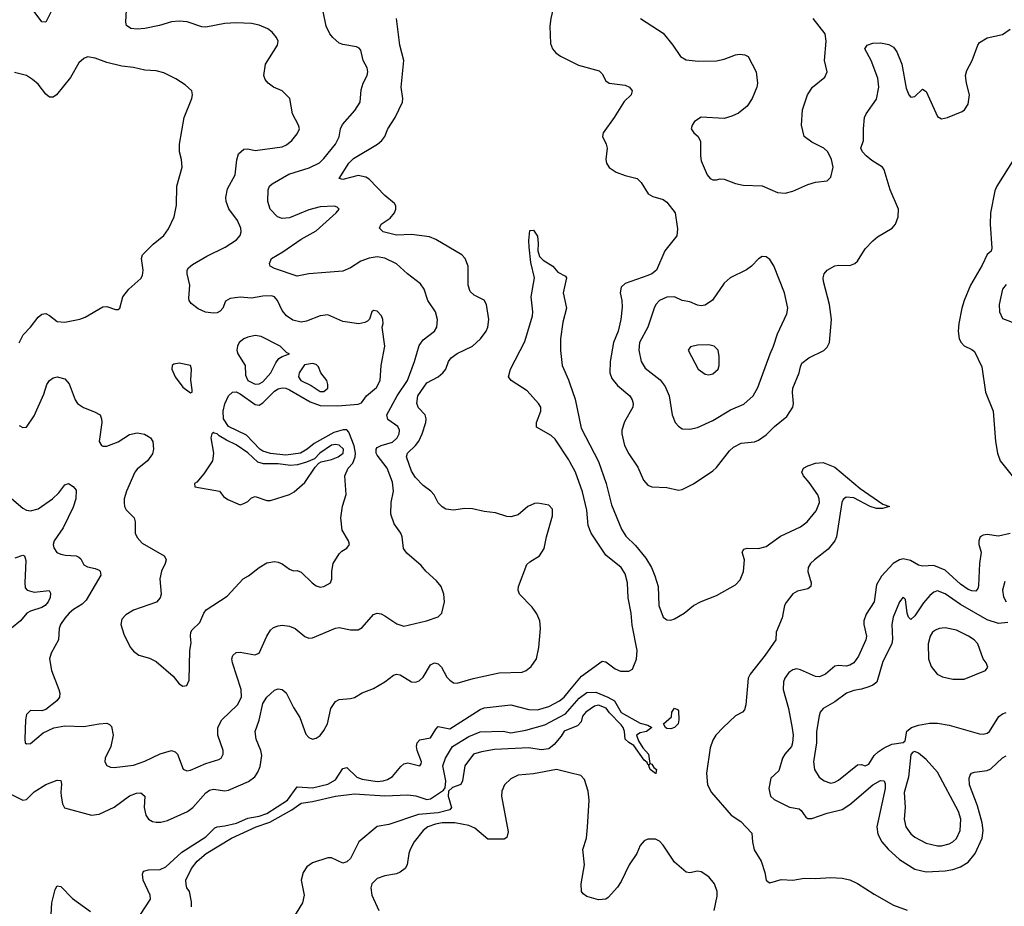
# Model space of a CAD drawing. Header units: inches. Extents: x 1682530 to 1839546, y 640742 to 791647.
# Tile 742 of 923: x 1817114 to 1822280, y 714132 to 718783. Entities that reach past the tile are written whole.
import ezdxf

# ---------------------------------------------------------------- set-up
doc = ezdxf.new("R2010")
doc.units = ezdxf.units.IN
doc.header["$MEASUREMENT"] = 0
doc.layers.add('B8711', color=7, linetype='Continuous')
doc.layers.add('B8721', color=7, linetype='Continuous')

msp = doc.modelspace()

# ---------------------------------------------------------------- linework, layer by layer
at = {"layer": 'B8711', "color": 5}
for points, elevation in [([(1820000, 718926.5), (1819950, 718896.2), (1819927.1, 718872.9), (1819915.2, 718850), (1819900.2, 718790), (1819895.6, 718750), (1819898.3, 718658.3), (1819908.5, 718630), (1819926.4, 718610), (1819952, 718592), (1820000, 718568.1)], 520), ([(1817071.3, 716271.3), (1817130, 716220.3), (1817150, 716210.3), (1817170, 716207.6), (1817210, 716217.7), (1817285.1, 716270), (1817319, 716301), (1817350, 716343.1), (1817370.3, 716350.3), (1817394.4, 716334.4), (1817410, 716314.8), (1817408.1, 716270), (1817394.2, 716225.8), (1817341.5, 716118.5), (1817293.7, 716050), (1817288.9, 716030), (1817293.3, 716013.3), (1817309.1, 715989.1), (1817330, 715979.5), (1817353.8, 715973.8), (1817410, 715971.3), (1817424.7, 715964.7), (1817434.7, 715954.7), (1817450, 715924.4), (1817470, 715913.4), (1817510, 715904.9), (1817530, 715895.3), (1817536.4, 715890), (1817539.6, 715870), (1817462.5, 715737.5), (1817442, 715718), (1817396, 715690), (1817372.8, 715670), (1817350, 715644.7), (1817327.9, 715610), (1817321.1, 715590), (1817318, 715530), (1817278.9, 715461.1), (1817270.2, 715430), (1817280.6, 715370), (1817319.5, 715270), (1817324.4, 715250), (1817321.6, 715230), (1817307.7, 715210), (1817250, 715164.5), (1817230, 715157), (1817170, 715159.3), (1817150, 715139), (1817144.4, 715110), (1817141, 715010), (1817142, 714990), (1817150, 714984.7), (1817170, 714986.8), (1817237.2, 715042.8), (1817292.2, 715067.8), (1817350, 715078.5), (1817450, 715076), (1817530, 715090.2), (1817570, 715092.4), (1817585.7, 715085.7), (1817595, 715075), (1817604.7, 715030), (1817592.2, 714970), (1817562.3, 714910), (1817559.5, 714890), (1817571.7, 714871.7), (1817590, 714863.1), (1817610, 714860.3), (1817710, 714873), (1817770, 714894.2), (1817850, 714932), (1817910, 714948.9), (1817930, 714942), (1817941.1, 714930), (1817972.2, 714852.2), (1817990, 714842.4), (1818010, 714847.2), (1818090, 714882.3), (1818158.2, 714901.8), (1818171.5, 714910), (1818181.3, 714930), (1818181.1, 714950), (1818152.7, 715030), (1818153.5, 715070), (1818174.6, 715110), (1818256.1, 715190), (1818277.3, 715230), (1818275.2, 715270), (1818230.8, 715410), (1818227.6, 715430), (1818231.2, 715448.8), (1818250, 715463.1), (1818270, 715466), (1818347.7, 715452.3), (1818370, 715460.7), (1818409.8, 715550.2), (1818430, 715580.7), (1818445.6, 715594.4), (1818470, 715604.4), (1818490, 715606.7), (1818530, 715602), (1818559.1, 715590), (1818610, 715548), (1818630, 715539.3), (1818650, 715540.4), (1818770, 715592), (1818790, 715594.6), (1818850, 715582.3), (1818890, 715583.1), (1818910, 715594.4), (1818970, 715662.4), (1818990, 715670.3), (1819010, 715666.7), (1819030, 715656.4), (1819093.3, 715613.3), (1819130, 715602.6), (1819248.7, 715630), (1819308.9, 715651.1), (1819329.2, 715670.8), (1819342.9, 715730), (1819339.6, 715770), (1819324.5, 715810), (1819300.1, 715840.1), (1819245.2, 715890), (1819220.9, 715920.9), (1819145.3, 715985.3), (1819127, 716010), (1819120.5, 716070), (1819113.3, 716090), (1819078.7, 716138.7), (1819060.5, 716190), (1819062, 716250), (1819074.5, 716310), (1819070, 716358), (1819041.6, 716430), (1818990, 716499.1), (1818984.7, 716510), (1818983.7, 716530), (1818990, 716538.6), (1819010, 716549.4), (1819070, 716567.9), (1819094, 716590), (1819104.9, 716610), (1819107.3, 716630), (1819098.2, 716650), (1819046.1, 716686.1), (1819039.3, 716710), (1819093.6, 716810), (1819148.3, 716890), (1819185, 716990), (1819210, 717074), (1819230, 717104.6), (1819289.7, 717150.3), (1819302.4, 717170), (1819305.1, 717210), (1819295.1, 717250), (1819256, 717310), (1819235.4, 717370), (1819217.3, 717397.3), (1819147.8, 717450), (1819090, 717502.7), (1819030, 717532.3), (1818990, 717539.1), (1818947.1, 717532.9), (1818903.6, 717516.4), (1818850, 717482.3), (1818810, 717464.5), (1818630, 717450.7), (1818570, 717438.8), (1818450, 717478.7), (1818427.4, 717490), (1818424.2, 717504.2), (1818434.3, 717530), (1818495.1, 717564.9), (1818590, 717632.1), (1818670, 717675.4), (1818774, 717770), (1818789.3, 717790), (1818780.2, 717800.2), (1818765.6, 717805.6), (1818690, 717802), (1818630, 717786.7), (1818530, 717743.2), (1818490, 717740.6), (1818466.2, 717750), (1818427.1, 717790), (1818416.4, 717830), (1818416.8, 717890), (1818423.8, 717910), (1818438, 717922), (1818526.5, 717973.5), (1818633.2, 718006.8), (1818687, 718033), (1818710, 718054.7), (1818770, 718130.2), (1818790.4, 718169.6), (1818797.5, 718210), (1818807.1, 718232.9), (1818872.5, 718307.5), (1818900.4, 718350), (1818904.6, 718415.4), (1818916.1, 718450), (1818937.7, 718490), (1818940.7, 718510), (1818937.1, 718530), (1818916, 718570), (1818902.8, 718622.8), (1818894.2, 718634.2), (1818881, 718641), (1818810, 718653.5), (1818790, 718661), (1818756.3, 718690), (1818741.1, 718710), (1818722.6, 718750), (1818706, 718826)], 540), ([(1817110, 716654), (1817130, 716644), (1817150, 716646), (1817190, 716706), (1817240.7, 716819.3), (1817256.3, 716870), (1817269.6, 716890), (1817290, 716904.2), (1817310, 716910.3), (1817350, 716898.7), (1817373.6, 716873.6), (1817404.2, 716790), (1817417.6, 716770), (1817448.2, 716748.2), (1817506.8, 716726.8), (1817535.5, 716710), (1817543.1, 716690), (1817544.2, 716670), (1817530.5, 716570.5), (1817542.8, 716550), (1817550, 716545.5), (1817570, 716546.4), (1817630.8, 716569.2), (1817690, 716606.7), (1817730, 716615.3), (1817768.9, 716608.9), (1817790, 716597.6), (1817800.5, 716590), (1817812.2, 716570), (1817815.3, 716530), (1817810, 716505.2), (1817784.4, 716470), (1817730, 716426.2), (1817718, 716410), (1817674.4, 716310), (1817662.3, 716270), (1817661.1, 716250), (1817663.1, 716230), (1817672.8, 716212.8), (1817714.9, 716170), (1817720.3, 716150), (1817720.3, 716090), (1817730, 716066.4), (1817757.1, 716037.1), (1817871.4, 715971.4), (1817879.2, 715959.2), (1817882.4, 715950), (1817876.9, 715930), (1817858.3, 715890), (1817848.9, 715850), (1817855.3, 715770), (1817850.3, 715749.7), (1817831.6, 715728.5), (1817710, 715685.4), (1817670, 715662), (1817650, 715638), (1817644.7, 715610), (1817660.2, 715560.2), (1817692.4, 715492.4), (1817710.8, 715470), (1817738, 715450), (1817794.2, 715434.2), (1817830, 715417.3), (1817919.6, 715339.6), (1817950, 715298.8), (1817970, 715287.3), (1817990, 715290.8), (1818002, 715318), (1818006.5, 715473.5), (1818014.2, 715514.2), (1818009.6, 715550), (1818011.6, 715570), (1818018, 715582), (1818059.3, 715620.7), (1818079.7, 715670), (1818092.3, 715687.7), (1818201.4, 715758.5), (1818287, 715850), (1818314.1, 715865.9), (1818370, 715910.4), (1818410, 715934), (1818450, 715940.3), (1818470, 715937.4), (1818490, 715928.7), (1818530, 715900.4), (1818550, 715893), (1818570, 715894.4), (1818590, 715886), (1818648.6, 715828.6), (1818670, 715813.4), (1818690, 715806.7), (1818708.7, 715810), (1818745.2, 715830), (1818752.3, 715850), (1818752, 715890), (1818758, 715930), (1818790, 715980.7), (1818803.8, 715996.2), (1818830, 716010.8), (1818843.7, 716030), (1818838.7, 716050), (1818805.2, 716105.2), (1818798.4, 716170), (1818807.9, 716232), (1818827.2, 716292.8), (1818819.7, 716390), (1818837.2, 716430), (1818862.5, 716457.5), (1818874.6, 716490), (1818875.4, 716510), (1818868.2, 716548.2), (1818840.3, 716620.3), (1818830, 716631.5), (1818811.3, 716631.3), (1818761.8, 716618.2), (1818659.5, 716560.5), (1818622.9, 716530), (1818586.7, 716510), (1818510, 716498.8), (1818430, 716507.5), (1818390, 716519.9), (1818373.2, 716530), (1818303.2, 716603.2), (1818209.5, 716650), (1818182.8, 716690), (1818180.9, 716730), (1818190, 716768.5), (1818208.4, 716810), (1818230, 716829.3), (1818250, 716830.6), (1818270, 716821.3), (1818350, 716764.4), (1818370, 716761.7), (1818390, 716772.9), (1818450, 716835.3), (1818470, 716846.9), (1818490, 716851.5), (1818510, 716850.5), (1818530, 716842.2), (1818638.5, 716778.5), (1818690, 716760.2), (1818782.7, 716757.3), (1818890, 716766.2), (1818906.6, 716773.4), (1818934, 716810), (1818986.5, 716853.5), (1819005.7, 716890), (1819010.5, 716969.5), (1819028.7, 717070), (1819016, 717170), (1819021.2, 717190), (1819019.3, 717210), (1819012.3, 717230), (1818990, 717255.1), (1818970, 717258), (1818962, 717250), (1818948.4, 717211.6), (1818938.3, 717201.7), (1818925.5, 717194.5), (1818892.5, 717187.5), (1818810, 717200.9), (1818730, 717235), (1818690, 717230.6), (1818617.8, 717202.2), (1818590, 717196.5), (1818547.6, 717207.6), (1818514, 717230), (1818490, 717257.6), (1818467.2, 717310), (1818450, 717329.7), (1818434.1, 717334.1), (1818390, 717333), (1818330, 717322.8), (1818270, 717328.5), (1818218.7, 717321.3), (1818193.8, 717306.2), (1818179.5, 717270), (1818165.5, 717254.5), (1818150, 717245.7), (1818130, 717243.1), (1818089, 717249), (1818050, 717266.6), (1818013.9, 717293.9), (1818003.1, 717310), (1818001.8, 717321.8), (1818007, 717390), (1817992, 717450), (1817992.8, 717470), (1817999.1, 717480.9), (1818021.1, 717498.9), (1818096.3, 717543.7), (1818191.5, 717590), (1818250.7, 717629.3), (1818270, 717651), (1818275.8, 717670), (1818274.3, 717690), (1818255.8, 717730), (1818211.4, 717791.4), (1818197.1, 717830), (1818194.8, 717850), (1818203.8, 717896.2), (1818244.4, 717970), (1818252.2, 718047.8), (1818261, 718079), (1818290, 718104.9), (1818310, 718105.5), (1818350, 718096.4), (1818490, 718115.6), (1818513.4, 718126.6), (1818541.6, 718150), (1818570, 718184.9), (1818581.6, 718210), (1818576.9, 718230), (1818545.7, 718290), (1818531.5, 718370), (1818490.8, 718410.8), (1818446, 718430), (1818417, 718450), (1818401.6, 718470), (1818394.7, 718490), (1818403.1, 718550), (1818466.9, 718650), (1818469.6, 718670), (1818460.5, 718690), (1818437.8, 718717.8), (1818415, 718735.1), (1818370, 718755.1), (1818330, 718763.5), (1818250, 718767.4), (1818190, 718763.8), (1818090, 718743.5), (1818070, 718745.7), (1817992.9, 718772.9), (1817950, 718775.3), (1817910, 718772), (1817847.2, 718752.8), (1817770, 718736.5), (1817730, 718733.3), (1817696.6, 718736.6), (1817673.3, 718753.3), (1817669.8, 718770), (1817674.6, 718834.6)], 560), ([(1817283.4, 718836.6), (1817250.4, 718770), (1817230, 718771.6), (1817190, 718826.3)], 560), ([(1817063, 714723), (1817130, 714689.2), (1817150, 714692.1), (1817190, 714733.7), (1817250, 714771.6), (1817310, 714794.9), (1817330, 714792.2), (1817333.3, 714773.3), (1817328.6, 714731.4), (1817330.9, 714710), (1817338.9, 714670), (1817349.5, 714649.5), (1817490, 714610.2), (1817530, 714614.9), (1817610, 714651.8), (1817690, 714711.5), (1817726, 714726), (1817750, 714728), (1817770.2, 714710), (1817766.4, 714650), (1817774.7, 714610), (1817790, 714589.1), (1817810, 714577.8), (1817830, 714573.7), (1817854, 714574), (1817890, 714583.2), (1817993.3, 714630), (1818021.5, 714650), (1818090, 714727.9), (1818110, 714741.8), (1818130, 714746), (1818190, 714737.3), (1818210, 714741.9), (1818313.4, 714786.6), (1818347.8, 714812.2), (1818363.7, 714836.3), (1818375, 714865), (1818383.4, 714923.4), (1818378.6, 714950), (1818355.2, 715010), (1818348.9, 715050), (1818370.9, 715109.1), (1818390, 715196), (1818409.9, 715230.1), (1818450, 715266.1), (1818470, 715272.6), (1818490, 715270.1), (1818512.4, 715252.4), (1818550, 715175.3), (1818583, 715123), (1818615.9, 715035.9), (1818630, 715017.1), (1818650, 715008.8), (1818670, 715014.4), (1818690, 715028.5), (1818710, 715054.9), (1818728.3, 715090), (1818746.6, 715170), (1818770, 715206), (1818790, 715217), (1818850, 715221.6), (1818870, 715227.7), (1818910, 715252.4), (1818970, 715274.4), (1819029.3, 715310), (1819074.7, 715345.3), (1819090, 715350.4), (1819110, 715347), (1819170, 715310.2), (1819190, 715308), (1819210, 715314.9), (1819230, 715334), (1819270, 715399.5), (1819290, 715410.2), (1819310, 715403.9), (1819326.5, 715386.5), (1819355.2, 715335.2), (1819370, 715317.8), (1819390, 715305.1), (1819410, 715303), (1819492.8, 715327.2), (1819630, 715357.3), (1819750, 715360.5), (1819771.3, 715368.7), (1819797.8, 715390), (1819825, 715430), (1819838.3, 715490), (1819846.3, 715590), (1819842.4, 715630), (1819826.5, 715666.5), (1819801.9, 715701.9), (1819736.4, 715770), (1819729.7, 715790), (1819731, 715810), (1819774.7, 715925.2), (1819790, 715939.5), (1819842, 715970), (1819866, 716010), (1819877.7, 716070), (1819910, 716181), (1819910, 716216.2), (1819890, 716236.1), (1819832, 716248), (1819814.4, 716245.6), (1819779.1, 716230), (1819730, 716186), (1819690, 716175.8), (1819670, 716176.9), (1819610, 716196.4), (1819550, 716203.1), (1819490, 716218), (1819450, 716219), (1819390, 716210.9), (1819350, 716215.8), (1819330, 716227.8), (1819310, 716249.6), (1819288.2, 716290), (1819271.5, 716310), (1819230, 716340.4), (1819190, 716381.5), (1819170, 716415.8), (1819142.6, 716490), (1819147.7, 716510), (1819190.3, 716549.7), (1819207.2, 716572.8), (1819225.8, 716610), (1819244.5, 716670), (1819246.5, 716690), (1819240.7, 716710), (1819206.5, 716746.5), (1819196.7, 716770), (1819203.6, 716810), (1819250, 716878.5), (1819310, 716910.2), (1819334.7, 716930), (1819349.9, 716950.1), (1819364, 716990), (1819376.8, 717010), (1819410, 717032.3), (1819490, 717071.1), (1819530.8, 717110), (1819560.9, 717150), (1819570, 717170.8), (1819575, 717210), (1819563.1, 717290), (1819550, 717312.9), (1819497.7, 717337.7), (1819477.7, 717357.7), (1819467.2, 717390), (1819466.2, 717490), (1819450.8, 717530), (1819433.7, 717550), (1819297.7, 717630), (1819264.4, 717644.4), (1819170, 717656.3), (1819090, 717652.4), (1819020.9, 717670), (1819002.4, 717690), (1819009.6, 717710), (1819058, 717742), (1819080.5, 717770), (1819087.6, 717790), (1819087.5, 717807.5), (1819079.7, 717819.8), (1819030, 717861.1), (1818946.7, 717946.7), (1818930, 717957.8), (1818890, 717966.7), (1818810, 717944.9), (1818789.7, 717950), (1818840.2, 718030), (1818865.1, 718054.9), (1818991.5, 718130), (1819014.3, 718150), (1819028.8, 718171.2), (1819045.4, 718210), (1819083.9, 718270), (1819122.2, 718350), (1819123.5, 718370), (1819114.9, 718430), (1819129.8, 718570), (1819108, 718650), (1819090.8, 718790)], 520), ([(1817110, 717088.4), (1817131.3, 717130), (1817170, 717170.3), (1817210, 717222.6), (1817230, 717238), (1817250, 717242), (1817270, 717232.2), (1817310, 717200.4), (1817350, 717197), (1817428.3, 717211.7), (1817457.7, 717222.3), (1817550, 717276.4), (1817570, 717278.4), (1817617, 717263), (1817630, 717262.8), (1817639, 717270), (1817654.5, 717330), (1817685.6, 717370), (1817750, 717425.7), (1817758.6, 717441.4), (1817762.3, 717470), (1817753.3, 717530), (1817758.7, 717550), (1817814.3, 717605.7), (1817870, 717651.6), (1817894, 717686), (1817924.8, 717750), (1817936.5, 717810), (1817937.3, 717910), (1817966.2, 718010), (1817962.7, 718050), (1817952.1, 718090), (1817952.9, 718130), (1817977.2, 718270), (1818017.4, 718370), (1818020.5, 718390), (1818017, 718410), (1817982.3, 718442.3), (1817933.4, 718473.4), (1817870, 718505.4), (1817830, 718515.4), (1817770, 718518.5), (1817710, 718532.9), (1817650, 718540.3), (1817570, 718558.9), (1817510, 718582.3), (1817470, 718588.3), (1817450, 718579.7), (1817423.6, 718556.4), (1817380.4, 718479.6), (1817307.4, 718390), (1817290, 718377.8), (1817270, 718377.6), (1817250, 718393), (1817210, 718445.6), (1817180.9, 718470), (1817149.2, 718490), (1817085.5, 718505.5)], 580), ([(1820000, 716464.8), (1819994.7, 716474.7), (1819923.3, 716583.3), (1819901.7, 716601.7), (1819826.1, 716646.1), (1819826.2, 716670), (1819848.1, 716730), (1819847.3, 716750), (1819836.2, 716770), (1819776, 716836), (1819692, 716890), (1819678.2, 716910), (1819689.2, 716950), (1819764.6, 717095.4), (1819804.6, 717230), (1819806.2, 717250), (1819797.1, 717330), (1819814.5, 717430), (1819795.4, 717510), (1819786.6, 717590), (1819784.8, 717624.8), (1819790, 717678), (1819810, 717679.1), (1819830, 717647.7), (1819835, 717610), (1819832.4, 717570), (1819841.5, 717541.5), (1819861.2, 717521.2), (1819911.6, 717490), (1819938.1, 717458.1), (1819977.4, 717437.4), (1819982, 717430), (1819964.7, 717350), (1819982, 717270), (1819963.5, 717196.5), (1819950.9, 717110), (1819951.8, 717048.2), (1819960.5, 716970), (1819993.3, 716893.3), (1820000, 716873.5)], 480), ([(1817090, 715960.2), (1817130, 715973.7), (1817139.3, 715970), (1817145.6, 715945.6), (1817139.7, 715830), (1817143, 715803), (1817153, 715790), (1817190, 715781.1), (1817268.7, 715788.7), (1817275.9, 715775.9), (1817273, 715753), (1817262.7, 715730), (1817246.9, 715710), (1817230, 715699.5), (1817170, 715680.5), (1817150.6, 715669.4), (1817118.5, 715630), (1817070, 715592.3)], 520), ([(1817747.7, 714090), (1817800.4, 714170), (1817798.2, 714190), (1817762, 714270), (1817758.7, 714301.3), (1817764.1, 714315.9), (1817790, 714324.3), (1817850, 714325.9), (1817881.1, 714338.9), (1817964.4, 714415.6), (1818090, 714496.9), (1818136.8, 714543.2), (1818149.9, 714550.1), (1818190, 714554.3), (1818250.9, 714569.1), (1818310, 714594.2), (1818370, 714604.6), (1818410, 714619.5), (1818518.8, 714690), (1818570, 714759.8), (1818650, 714753.2), (1818730, 714772.6), (1818770, 714795.2), (1818810, 714855.9), (1818830, 714859.8), (1818882, 714810), (1818910, 714799.4), (1818990, 714787.7), (1819020.9, 714790), (1819043.1, 714796.9), (1819070, 714813.8), (1819113.5, 714866.5), (1819130, 714878.9), (1819150, 714885), (1819212.7, 714870), (1819221, 714879), (1819222.4, 714890), (1819199.9, 714950), (1819195.9, 714970), (1819199.1, 714990), (1819213.8, 715006.2), (1819270, 715015.9), (1819297.8, 715062.2), (1819310, 715074.8), (1819370, 715063.9), (1819530, 715165.2), (1819550, 715173.3), (1819690, 715190.1), (1819785.1, 715165.1), (1819830, 715162.6), (1819890, 715180.3), (1819945.6, 715210), (1819969.9, 715230), (1820000, 715266.1)], 480), ([(1818015.7, 714130), (1818015, 714155), (1818005.4, 714210), (1817991.1, 714230), (1817986.4, 714246.4), (1817985.5, 714270), (1818014.6, 714330), (1818045.3, 714370), (1818091.8, 714410), (1818225.6, 714490), (1818354.1, 714550), (1818425.9, 714574.1), (1818542.4, 714637.6), (1818590, 714673.6), (1818650, 714681.9), (1818770.8, 714710.8), (1818870, 714721.6), (1819030, 714712.5), (1819150, 714717.8), (1819191.5, 714711.5), (1819250, 714693.4), (1819270, 714695.3), (1819337.9, 714742.1), (1819346.6, 714753.4), (1819349, 714790), (1819334.4, 714870), (1819347.8, 714910), (1819384.7, 714970), (1819470, 715022.8), (1819530, 715048), (1819650, 715050.3), (1819690, 715041.6), (1819770, 715056.5), (1819870, 715083.5), (1819977.5, 715142.5), (1820000, 715167.9)], 460), ([(1820000, 715063), (1819970, 715051.2), (1819954.8, 715025.2), (1819918.7, 714981.3), (1819890, 714959.1), (1819850, 714952.8), (1819784.5, 714964.5), (1819605.1, 714954.9), (1819536.5, 714943.5), (1819494.8, 714930), (1819449.3, 714870), (1819437, 714790), (1819428.3, 714771.7), (1819384.9, 714755.1), (1819363.3, 714736.7), (1819361.7, 714710), (1819380.1, 714650), (1819370, 714638), (1819310, 714622.8), (1819205.5, 714614.5), (1819050, 714561), (1818990, 714551.6), (1818893, 714470), (1818850, 714384), (1818830, 714365.2), (1818810, 714359), (1818750, 714387), (1818730, 714386.3), (1818650, 714360.7), (1818620.8, 714339.2), (1818600.6, 714310), (1818590.2, 714270), (1818606.8, 714190), (1818596.8, 714150), (1818512.1, 714010)], 460), ([(1820000, 714832.6), (1819930, 714849.8), (1819810, 714826.8), (1819730, 714819.8), (1819690, 714801.1), (1819657.4, 714770), (1819642.9, 714737.1), (1819641.7, 714710), (1819677.6, 714522.4), (1819670, 714494), (1819655.6, 714484.4), (1819570, 714484.2), (1819502.5, 714542.5), (1819470, 714555.8), (1819397.2, 714570), (1819331.1, 714571.1), (1819296.1, 714563.9), (1819255.2, 714550), (1819231, 714530), (1819183.5, 714470), (1819162, 714430), (1819154.7, 714410), (1819146.9, 714350), (1819136.5, 714330), (1819110, 714310.8), (1819090, 714302.5), (1819030, 714292.3), (1818990, 714278.4), (1818960.7, 714250), (1818955.6, 714230), (1818960.7, 714190), (1818998.3, 714110)], 480), ([(1817278.9, 714090), (1817282, 714150), (1817300.2, 714219.8), (1817310, 714240.4), (1817330, 714236), (1817390, 714173.2), (1817485.1, 714105.1)], 480)]:
    msp.add_lwpolyline(points, dxfattribs=dict(at, elevation=elevation))
at = {"layer": 'B8711', "color": 5, "elevation": 580}
for points in [[(1818350, 717126.4), (1818310, 717118.3), (1818290, 717109.9), (1818266, 717090), (1818256, 717070), (1818253.8, 717050), (1818258.3, 717030), (1818296.6, 716970), (1818298.5, 716918.5), (1818311.4, 716890), (1818350, 716872.1), (1818370, 716873.8), (1818390, 716884.3), (1818431.7, 716930), (1818457, 716983), (1818474, 717006), (1818490, 717017.1), (1818528.7, 717030), (1818515.6, 717035.6), (1818479.6, 717070), (1818381.4, 717121.4)], [(1817950, 716981.6), (1817922.9, 716977.1), (1817914, 716970), (1817912.7, 716950), (1817929, 716909), (1817970, 716856.3), (1818010, 716826.8), (1818018, 716830), (1818018, 716842), (1818011.9, 716891.9), (1818015.1, 716950), (1818009.3, 716969.3)], [(1818650, 716979), (1818608, 716972), (1818579.5, 716930), (1818576.5, 716910), (1818589.2, 716890), (1818643.7, 716863.7), (1818690, 716832.1), (1818710, 716832.4), (1818729.7, 716850), (1818730.9, 716870), (1818724.7, 716890), (1818694, 716930), (1818682, 716962), (1818670, 716974)], [(1818130, 716619), (1818121, 716610), (1818116, 716590), (1818130.4, 716510), (1818124.6, 716470), (1818079.3, 716400.7), (1818042.5, 716357.5), (1818031.3, 716350), (1818032, 716332), (1818162, 716310), (1818182.5, 716282.5), (1818205.8, 716265.8), (1818270, 716238), (1818290, 716246), (1818310, 716256), (1818330, 716276), (1818350, 716282.8), (1818410, 716260.5), (1818430, 716260.5), (1818530, 716292.2), (1818553.2, 716306.8), (1818610, 716356.4), (1818664.4, 716435.6), (1818683.7, 716456.3), (1818696.1, 716463.9), (1818750, 716475.8), (1818785, 716490), (1818810.6, 716509.4), (1818812.7, 716530), (1818790, 716552), (1818770, 716555.2), (1818750, 716551.1), (1818688.5, 716510), (1818659.8, 716480.2), (1818618.6, 716461.4), (1818571.8, 716448.2), (1818535, 716445), (1818470, 716452.9), (1818392.7, 716452.7), (1818362.8, 716462.7), (1818310, 716510.7), (1818250, 716553.1), (1818197.9, 716577.9), (1818159.7, 716599.7), (1818150, 716611.2), (1818133.8, 716613.8)]]:
    msp.add_lwpolyline(points, close=True, dxfattribs=at)
at = {"layer": 'B8721', "color": 5}
for points, elevation in [([(1820370.7, 718790), (1820490, 718712), (1820541.1, 718650), (1820581.6, 718590), (1820610, 718572), (1820674.5, 718565.5), (1820770, 718567.4), (1820810, 718576.4), (1820870, 718599.5), (1820890, 718602), (1820919.2, 718599.2), (1820936.3, 718590), (1820978, 718510), (1820984.9, 718450), (1820982, 718430), (1820957.3, 718370), (1820930.4, 718329.6), (1820886.2, 718293.8), (1820850, 718277), (1820810, 718265.6), (1820690, 718272.6), (1820654.9, 718250), (1820643, 718230), (1820637.3, 718210), (1820650.8, 718190), (1820674, 718170), (1820685.1, 718145.1), (1820685.5, 718070), (1820690, 718042.8), (1820721.8, 717970), (1820737, 717950), (1820750, 717943.8), (1820770, 717942.6), (1820790, 717948.9), (1820810, 717947.4), (1820870, 717924.6), (1820910, 717915.6), (1821010, 717912.4), (1821090, 717876.3), (1821130, 717872.7), (1821170, 717883), (1821250, 717919.1), (1821290, 717930.5), (1821350, 717938.8), (1821370, 717958), (1821382, 718010), (1821374, 718050), (1821354, 718090), (1821332.3, 718110), (1821270, 718140.5), (1821229.8, 718169.8), (1821215.6, 718230), (1821222, 718310), (1821247.2, 718390), (1821273.3, 718430), (1821337.8, 718482.2), (1821351.1, 718510), (1821337.4, 718570), (1821346.2, 718670), (1821340.4, 718710), (1821277.7, 718790)], 540), ([(1820000, 718568.1), (1820045.5, 718545.5), (1820154.7, 718514.7), (1820170, 718499.1), (1820190, 718462), (1820206.8, 718450), (1820290, 718440.2), (1820313, 718430), (1820328.2, 718410), (1820323, 718390), (1820285.7, 718354.3), (1820232.4, 718270), (1820174.4, 718190), (1820171.6, 718170), (1820191.7, 718130), (1820196, 718110), (1820188.7, 718050), (1820192, 718030), (1820207.3, 718007.3), (1820243.8, 717983.8), (1820290, 717966), (1820354, 717950), (1820374.9, 717930), (1820410.5, 717870), (1820435.1, 717855.1), (1820490, 717840.3), (1820510, 717825.7), (1820553, 717770), (1820565.8, 717685.8), (1820562.3, 717650), (1820499.6, 717570), (1820454.6, 717470), (1820430, 717450.9), (1820410, 717442), (1820290, 717398.8), (1820270, 717380.7), (1820264.5, 717350), (1820273.8, 717310), (1820275.6, 717275.6), (1820267.8, 717210), (1820253.3, 717150), (1820230.1, 717090), (1820211.5, 716990), (1820210.8, 716930), (1820221.1, 716901.1), (1820250, 716863.9), (1820314.3, 716810), (1820327.9, 716790), (1820332.3, 716770), (1820330.2, 716750), (1820286.5, 716673.5), (1820273.2, 716630), (1820273.2, 716610), (1820286.9, 716550), (1820310, 716505.2), (1820356.5, 716436.5), (1820387.4, 716367.4), (1820410, 716342.4), (1820430, 716333.6), (1820510, 716329.1), (1820570, 716315.8), (1820590, 716318.4), (1820650, 716347.7), (1820750, 716416), (1820770, 716434.6), (1820838.1, 716521.9), (1820859.1, 716541), (1820898.7, 716561.3), (1820970, 716568.3), (1820990, 716576.9), (1821030, 716605.5), (1821073.5, 716650), (1821138.2, 716701.9), (1821169.7, 716750), (1821174.3, 716770), (1821168.3, 716828.3), (1821170.7, 716850), (1821203.8, 716930), (1821210, 716962.8), (1821218.5, 716981.5), (1821253.6, 717010), (1821332.6, 717047.4), (1821350, 717065.7), (1821363.5, 717090), (1821373.7, 717210), (1821362.2, 717290), (1821330.7, 717410), (1821329.7, 717430), (1821335.1, 717450), (1821350.7, 717469.3), (1821390, 717491.6), (1821410, 717496.1), (1821470, 717494.6), (1821496.1, 717503.9), (1821510, 717516.3), (1821550, 717580.5), (1821590, 717623.1), (1821615.5, 717644.5), (1821691.8, 717690), (1821709.7, 717710.3), (1821723, 717750), (1821725.7, 717790), (1821682, 717890), (1821650, 717996), (1821640.7, 718010), (1821585.3, 718045.3), (1821555.6, 718070), (1821535.6, 718090), (1821527.9, 718110), (1821541.2, 718150), (1821540.8, 718210), (1821546.5, 718270), (1821555.8, 718290), (1821610, 718365.7), (1821622.5, 718430), (1821617.2, 718477.2), (1821580.7, 718570), (1821548.8, 718630), (1821560.4, 718650), (1821590, 718660.6), (1821630, 718661.5), (1821673.9, 718653.9), (1821698.9, 718638.9), (1821715.4, 718615.4), (1821741.6, 718550), (1821765, 718425), (1821779.5, 718390), (1821790, 718377.6), (1821810, 718380.3), (1821850, 718418.3), (1821870, 718407.4), (1821930, 718274.7), (1821950, 718263.7), (1821981.6, 718270), (1822058.3, 718301.7), (1822070.8, 718310), (1822090, 718340.4), (1822098.2, 718390), (1822082, 718450), (1822077.2, 718490), (1822083.8, 718516.2), (1822111.6, 718570), (1822140.8, 718650), (1822150, 718664.2), (1822190, 718688.6), (1822270, 718705.2), (1822310, 718734.3)], 520), ([(1822330, 718051.9), (1822240.2, 717910), (1822230, 717886), (1822208.1, 717770), (1822206.5, 717710), (1822215.3, 717584.8), (1822210.3, 717569.7), (1822190, 717552), (1822164.6, 717495.4), (1822103.5, 717390), (1822069.5, 717310), (1822057, 717270), (1822041.5, 717190), (1822038.8, 717150), (1822043.6, 717110), (1822052.9, 717090), (1822070, 717072.9), (1822110, 717053.8), (1822123, 717043), (1822162, 716962), (1822181.9, 716830), (1822221.3, 716730), (1822234.4, 716570), (1822244.7, 716510), (1822259.1, 716470), (1822320.8, 716390)], 520), ([(1822290, 717393.8), (1822270.2, 717370), (1822252.3, 717290), (1822254.6, 717250), (1822270, 717216.1), (1822350, 717185.8)], 540), ([(1820000, 716873.5), (1820027.6, 716792.4), (1820059.8, 716639.8), (1820150, 716465.5), (1820190.7, 716350), (1820218.4, 716238.4), (1820272.1, 716110), (1820293.4, 716073.4), (1820345.2, 716025.2), (1820398.4, 715958.4), (1820428.4, 715910), (1820446.3, 715866.3), (1820463.7, 715810), (1820466.8, 715710), (1820490, 715649), (1820510, 715634.9), (1820530, 715633.8), (1820550, 715640.2), (1820600.5, 715670), (1820650, 715710.2), (1820690, 715731.1), (1820770, 715762.4), (1820870, 715819.5), (1820894.5, 715845.5), (1820910.9, 715889.1), (1820916.4, 715950), (1820905.1, 715990), (1820913.6, 716006.4), (1820930, 716011.4), (1820990, 716009), (1821030, 716020.7), (1821106.4, 716073.6), (1821210, 716123.2), (1821245, 716150), (1821293.6, 716206.4), (1821310.4, 716250), (1821309.2, 716270), (1821300.8, 716290), (1821255.8, 716355.8), (1821226.1, 716390), (1821218.1, 716410), (1821226, 716430), (1821250, 716443.6), (1821290, 716457.1), (1821330, 716460.2), (1821390, 716436.3), (1821524.3, 716324.3), (1821642.2, 716242.2), (1821678, 716230), (1821641.1, 716218.9), (1821610, 716219), (1821576.9, 716230), (1821490, 716274.7), (1821450, 716278.6), (1821434.4, 716265.6), (1821428.3, 716250), (1821399.5, 716070), (1821390.5, 716050), (1821355, 716005), (1821284.4, 715950), (1821262.9, 715930), (1821251.6, 715910), (1821249.3, 715889.3), (1821267.4, 715830), (1821264.2, 715810), (1821250, 715796.9), (1821194.1, 715785.9), (1821170, 715771.6), (1821134.7, 715725.3), (1821127.5, 715710), (1821115.1, 715644.9), (1821083.1, 715570), (1821081.3, 715530), (1821026.1, 715450), (1820947.2, 715350), (1820936.7, 715330), (1820923.7, 715190), (1820917.2, 715162.8), (1820907, 715150), (1820869.3, 715130.7), (1820804.3, 715070), (1820767.1, 715030), (1820750, 715004.2), (1820736.3, 714963.7), (1820716.9, 714830), (1820722.7, 714770), (1820743.6, 714730), (1820847.5, 714610), (1820897.6, 714577.6), (1820955.6, 714515.6), (1820958.5, 714470), (1820968.3, 714428.3), (1821004.1, 714370), (1821023.5, 714310), (1821030.2, 714270.2), (1821040.4, 714260.4), (1821050, 714256.1), (1821110, 714272.9), (1821171.3, 714268.7), (1821230, 714280.6), (1821290, 714277.7), (1821370, 714284.2), (1821430, 714280.3), (1821470, 714271.3), (1821510, 714252.1), (1821596.6, 714196.6), (1821698.9, 714138.9), (1821770, 714111.8)], 480), ([(1820000, 715266.1), (1820060.9, 715339.1), (1820170, 715418), (1820190, 715414), (1820237.4, 715377.4), (1820265.5, 715365.5), (1820310, 715365.5), (1820330, 715376.9), (1820350, 715428.7), (1820354.2, 715474.2), (1820327.3, 715607.3), (1820322.1, 715670), (1820306.2, 715750), (1820303.1, 715830), (1820290, 715875.6), (1820269.2, 715910), (1820190, 715974.2), (1820111.4, 716090), (1820096.6, 716130), (1820090.3, 716210), (1820066.3, 716306.2), (1820029.5, 716410), (1820000, 716464.8)], 480), ([(1822310, 716088.4), (1822250, 716073.3), (1822190, 716082.4), (1822170, 716079.6), (1822154, 716070), (1822147, 716050), (1822147.2, 716030), (1822159.3, 715990), (1822150.1, 715929.9), (1822145.1, 715814.9), (1822141.1, 715798.9), (1822130, 715786), (1822110, 715786.5), (1822090, 715793.6), (1822050, 715823), (1821970, 715894.9), (1821910, 715920.3), (1821850, 715916.3), (1821830, 715922.7), (1821787.1, 715947), (1821750, 715954.3), (1821729.8, 715949.8), (1821697, 715930), (1821636.4, 715863.6), (1821610, 715818.7), (1821596.4, 715730), (1821555.4, 715664.6), (1821543, 715630), (1821543.2, 715610), (1821556.3, 715550), (1821553.6, 715530), (1821515.7, 715444.3), (1821490.6, 715409.4), (1821470, 715396.5), (1821450, 715392.5), (1821410, 715395.1), (1821390, 715391.6), (1821341.3, 715350), (1821310, 715335.8), (1821290, 715338.5), (1821210, 715372.9), (1821190, 715377.3), (1821170, 715373.4), (1821150, 715358.3), (1821128.5, 715330), (1821121, 715310), (1821119.4, 715270), (1821148.1, 715170), (1821167.7, 715067.7), (1821171.7, 715030), (1821168.4, 714990), (1821163, 714970), (1821128.9, 714931.1), (1821116.6, 714910), (1821096.3, 714843.7), (1821055.8, 714804.2), (1821044.9, 714750), (1821053, 714710), (1821072.8, 714692.8), (1821152.8, 714652.8), (1821203, 714643), (1821214.8, 714634.8), (1821239.2, 714599.2), (1821250, 714592.9), (1821270, 714592.5), (1821350, 714620.9), (1821430, 714640.1), (1821470, 714666), (1821590, 714769.6), (1821630, 714792.8), (1821650, 714790.3), (1821655, 714775), (1821654.7, 714750), (1821611.3, 714550), (1821617, 714510), (1821636.8, 714470), (1821670, 714432), (1821730, 714377.1), (1821810, 714326.8), (1821870, 714313.3), (1821970, 714318), (1822010, 714325), (1822050, 714338.8), (1822090, 714364.7), (1822127, 714410), (1822164.1, 714490), (1822168.4, 714530), (1822164.1, 714570), (1822138.9, 714658.9), (1822097.5, 714770), (1822094.9, 714805.1), (1822100.1, 714819.9), (1822108.6, 714831.4), (1822123.3, 714836.7), (1822190, 714844.1), (1822210, 714853.7), (1822270, 714911.5), (1822290, 714922.4)], 520), ([(1822283.1, 715836.9), (1822271, 715790), (1822276.1, 715756.1), (1822289.2, 715730)], 540), ([(1822298.4, 715621.6), (1822250, 715615.6), (1822190, 715634.8), (1822050, 715714.9), (1821970, 715771.8), (1821930, 715787), (1821910, 715780.2), (1821890, 715763.2), (1821856.2, 715723.8), (1821810, 715655.6), (1821790, 715636.9), (1821778, 715650), (1821771, 715670), (1821762.4, 715742.4), (1821750, 715753.3), (1821730, 715729.6), (1821696.6, 715650), (1821689.4, 715610), (1821693.5, 715533.5), (1821689.5, 715510), (1821643.4, 715416.6), (1821611, 715309), (1821590, 715291.8), (1821570, 715283.5), (1821530, 715270.7), (1821490, 715264.5), (1821451.8, 715250), (1821390, 715205.3), (1821329.5, 715170.5), (1821314, 715150), (1821307.9, 715132.1), (1821295.2, 715050), (1821294.3, 714990), (1821278.8, 714890), (1821284.4, 714850), (1821309.3, 714809.3), (1821335.5, 714790), (1821370, 714779.1), (1821390, 714783.2), (1821410, 714794.7), (1821510, 714873.8), (1821530, 714877), (1821550, 714868.7), (1821570, 714877.6), (1821597.1, 714922.9), (1821617.6, 714942.4), (1821650, 714962.9), (1821690, 714982.4), (1821749.2, 714990.8), (1821759.3, 715000.7), (1821768.4, 715051.5), (1821793.2, 715070), (1821830, 715083.1), (1821886.8, 715093.2), (1821930, 715093.2), (1821990, 715082.2), (1822150, 715036.5), (1822170, 715035.8), (1822190, 715041.3), (1822202, 715050), (1822251.3, 715128.7), (1822270, 715142.4), (1822290, 715148.2)], 540), ([(1820000, 715167.9), (1820050, 715224.2), (1820090, 715254.2), (1820136.1, 715256.1), (1820199, 715230), (1820234.9, 715210), (1820269.1, 715149.1), (1820370, 715093.8), (1820410, 715082.8), (1820430.8, 715070), (1820402, 715050), (1820370, 715043), (1820350.5, 715030), (1820360.6, 715000.6), (1820383.6, 714963.6), (1820413.4, 714930), (1820420.7, 714880.7), (1820430, 714878.8), (1820440.7, 714860.7), (1820454.4, 714850), (1820451.1, 714831.1), (1820454, 714830), (1820450.7, 714829.3), (1820422, 714850), (1820415.3, 714870), (1820418, 714878), (1820410, 714875.3), (1820406, 714886), (1820390, 714899.5), (1820336.2, 714976.2), (1820310, 714991.5), (1820291.5, 715010), (1820287.6, 715050), (1820280.9, 715070), (1820270, 715084), (1820207.7, 715147.7), (1820191.4, 715171.4), (1820150, 715188.2), (1820130, 715182), (1820084.9, 715150), (1820066.7, 715130), (1820059.9, 715100.1), (1820040.9, 715079.1), (1820000, 715063)], 460), ([(1820757.6, 714110), (1820773.6, 714186.4), (1820774.1, 714210), (1820760.2, 714250), (1820730, 714287.8), (1820690, 714312.7), (1820670, 714316.1), (1820630, 714308.5), (1820610, 714311.1), (1820550, 714363.5), (1820490, 714452.8), (1820470, 714474), (1820450, 714484), (1820410, 714485.4), (1820390, 714475.6), (1820370, 714451), (1820351.6, 714410), (1820310.8, 714350), (1820270, 714262.7), (1820250, 714232.1), (1820201.6, 714178.4), (1820190, 714169.2), (1820150, 714166.5), (1820090, 714183), (1820070, 714197.3), (1820061.5, 714210), (1820059, 714250), (1820076.8, 714350), (1820068, 714430), (1820088.2, 714490), (1820092.9, 714547.1), (1820101.7, 714690), (1820096.2, 714736.2), (1820077.5, 714797.5), (1820058.3, 714818.3), (1820000, 714832.6)], 480)]:
    msp.add_lwpolyline(points, dxfattribs=dict(at, elevation=elevation))
for points, elevation in [([(1821010, 717541.2), (1820990, 717529.3), (1820952.7, 717490), (1820928.2, 717471.8), (1820842.4, 717430), (1820810, 717400.7), (1820748.2, 717311.8), (1820710, 717285.1), (1820690, 717281.5), (1820670, 717286.2), (1820630, 717303.1), (1820590, 717310.9), (1820549.8, 717329.8), (1820510, 717328), (1820470.3, 717310), (1820452.4, 717290), (1820442.3, 717270), (1820409.4, 717170), (1820365.4, 717090), (1820363.2, 717050), (1820374.7, 716990), (1820396.1, 716956.1), (1820474.4, 716894.4), (1820500, 716860), (1820520.7, 716810), (1820536.9, 716710), (1820553.1, 716670), (1820570, 716650.3), (1820590, 716637.7), (1820630, 716634.7), (1820670, 716644.2), (1820750, 716681.6), (1820844, 716736), (1820912.9, 716767.1), (1820963.1, 716810), (1820986.5, 716853.5), (1821050.7, 717030), (1821069.8, 717070), (1821090, 717135.8), (1821139.6, 717240.4), (1821144.5, 717270), (1821127.3, 717350), (1821070, 717492.7), (1821050, 717526), (1821030, 717539.3)], 540), ([(1820730, 717078.5), (1820670, 717076.4), (1820633, 717067), (1820620.7, 717050), (1820673, 716950), (1820710, 716924.4), (1820730, 716920.4), (1820750, 716925.5), (1820778, 716950), (1820784.5, 716970), (1820784.1, 717015.9), (1820778.4, 717050), (1820758, 717070)], 560), ([(1821970, 715593.3), (1821938, 715590), (1821918.3, 715581.7), (1821903.8, 715570), (1821890.4, 715550), (1821880.9, 715510), (1821882.6, 715430), (1821895.8, 715390), (1821928, 715350), (1821955.4, 715335.4), (1822010, 715323.2), (1822070, 715324.2), (1822182, 715370), (1822192.9, 715387.1), (1822185.2, 715410), (1822169.6, 715429.7), (1822140.5, 715510), (1822122.4, 715530), (1822091.5, 715550), (1822030, 715581.4)], 560), ([(1820530, 715063.1), (1820510, 715065.4), (1820502, 715070), (1820491.8, 715090), (1820533.2, 715126.8), (1820536.3, 715150), (1820550, 715172.4), (1820565.5, 715165.5), (1820570, 715158), (1820572.8, 715110), (1820568.8, 715090), (1820550, 715069.7)], 460), ([(1821810, 714944), (1821799.6, 714940.4), (1821790, 714928), (1821777.4, 714810), (1821753.8, 714730), (1821759.4, 714650), (1821755.4, 714590), (1821763.5, 714550), (1821790, 714512.9), (1821810, 714495.5), (1821870, 714463.8), (1821930, 714450.2), (1821950, 714450.2), (1821990, 714460.2), (1822010, 714470.3), (1822030, 714488.8), (1822047.9, 714530), (1822051.3, 714588.7), (1822039.8, 714630), (1821930, 714836), (1821870, 714902.4), (1821830, 714936)], 540)]:
    msp.add_lwpolyline(points, close=True, dxfattribs=dict(at, elevation=elevation))

doc.saveas('drawing.dxf')
